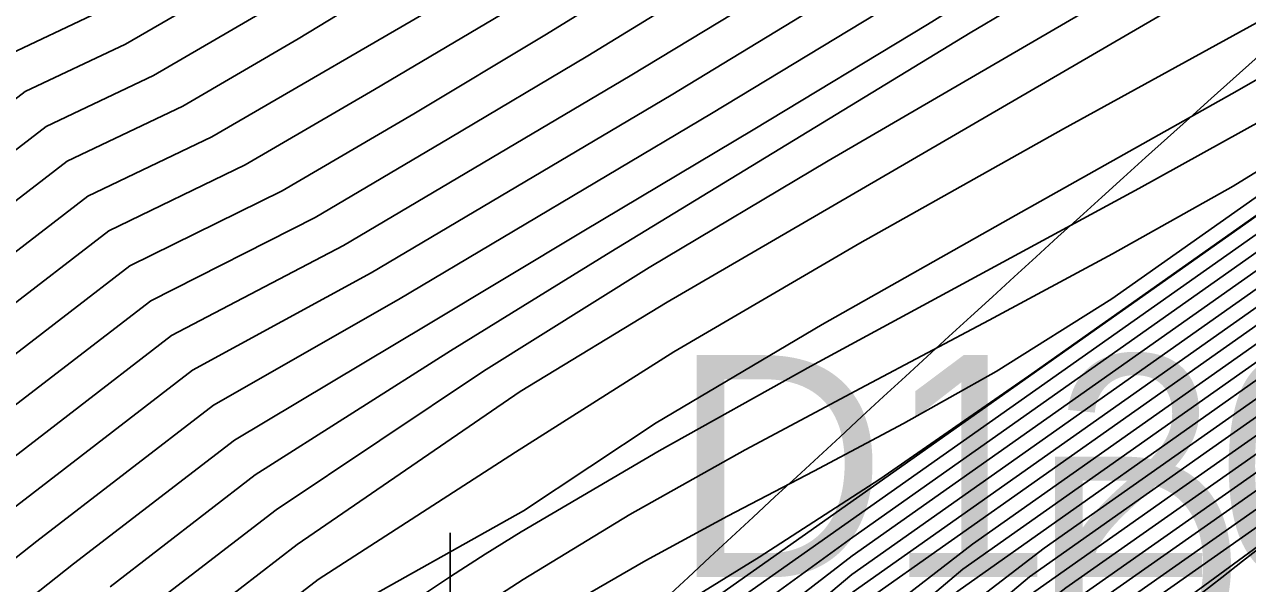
# Model space of a CAD drawing. Extents: x 2356077 to 2359823, y 225951 to 227822.
# Drawn here: x 2357594.88 to 2357608.65, y 226761.97 to 226768.26 of the extents above; entities that cross this region are included whole.
import ezdxf

# ---------------------------------------------------------------- set-up
doc = ezdxf.new("R2010")
doc.units = 0
for name, color, linetype in [('DTM Contours Major', 7, 'Continuous'), ('DTM Contours Minor', 7, 'Continuous'), ('Exist DTM Breakline', 7, 'Continuous'), ('Exist DTM Breakline Cogo Number', 7, 'Continuous'), ('Exist DTM Breakline Underwater', 7, 'Continuous'), ('Exist DTM Breakline Underwater Cogo Number', 7, 'Continuous'), ('Exist DTM Breakline Underwater Cogo Point CELL', 7, 'Continuous'), ('Exist DTM Drainline', 7, 'Continuous')]:
    doc.layers.add(name, color=color, linetype=linetype)

msp = doc.modelspace()

# ---------------------------------------------------------------- linework, layer by layer
at = {"layer": 'DTM Contours Major'}
for points in [[(2357591.688, 226735.461), (2357597.577, 226752.726), (2357598.723, 226755.796), (2357599.124, 226756.798), (2357600.142, 226758.945), (2357600.434, 226759.421), (2357602.872, 226761.253), (2357604.198, 226762.276), (2357611.864, 226767.689), (2357622.4, 226775.098), (2357626.277, 226777.832), (2357631.342, 226781.298), (2357633.436, 226782.715), (2357634.62, 226783.501), (2357635.696, 226784.201)], [(2357593.395, 226738.957), (2357596.66, 226748.529), (2357597.381, 226750.476), (2357598.01, 226751.981), (2357598.673, 226753.422), (2357599.411, 226754.916), (2357601.355, 226759.015), (2357602.715, 226760.002), (2357604.199, 226761.073), (2357605.445, 226762.128), (2357609.565, 226765.037), (2357626.803, 226777.159), (2357628.252, 226778.181), (2357629.677, 226779.173), (2357632.329, 226780.962), (2357634.21, 226782.215), (2357635.5, 226783.057), (2357636.66, 226783.796)], [(2357594.614, 226762.7), (2357596.775, 226764.366), (2357598.787, 226765.463), (2357602.161, 226767.466), (2357603.922, 226768.537), (2357605.644, 226769.628), (2357607.26, 226770.72), (2357610.053, 226772.468), (2357611.539, 226774.066), (2357611.743, 226774.462), (2357612.131, 226775.315), (2357612.39, 226775.735), (2357612.928, 226776.546), (2357613.511, 226777.429), (2357613.817, 226777.873), (2357614.141, 226778.317), (2357614.487, 226778.76), (2357614.861, 226779.201), (2357615.253, 226779.795), (2357617.326, 226783.071), (2357618.969, 226783.355)], [(2357638.617, 226782.999), (2357634.678, 226780.606), (2357634.083, 226780.206), (2357627.538, 226775.6), (2357609.304, 226762.781), (2357606.553, 226760.765), (2357605.28, 226759.745), (2357604.582, 226759.206), (2357604.056, 226758.891), (2357603.546, 226758.531), (2357603.241, 226758.017), (2357601.488, 226754.796), (2357596.649, 226744.589)], [(2357595.949, 226744.719), (2357596.565, 226746.457), (2357597.283, 226748.344), (2357598.252, 226750.458), (2357599.174, 226752.403), (2357599.92, 226753.936), (2357601.087, 226755.962), (2357602.292, 226758.503), (2357603.092, 226759.239), (2357604.837, 226760.472), (2357606.064, 226761.498), (2357606.604, 226761.917), (2357629.452, 226777.984), (2357631.341, 226779.316), (2357632.305, 226779.983), (2357634.212, 226781.226), (2357635.702, 226782.184)], [(2357592.558, 226763.985), (2357595.598, 226766.328), (2357596.992, 226766.996), (2357599.771, 226768.614), (2357601.067, 226769.43), (2357602.332, 226770.266), (2357603.539, 226771.122), (2357604.728, 226772.015), (2357605.459, 226772.581), (2357606.44, 226773.63), (2357607.493, 226774.769), (2357608.002, 226775.329), (2357608.342, 226776.016), (2357608.757, 226776.68), (2357609.148, 226777.365), (2357609.522, 226778.072), (2357609.883, 226778.8), (2357610.236, 226779.551), (2357610.615, 226780.387), (2357611.39, 226782.128)], [(2357596.669, 226761.415), (2357597.953, 226762.403), (2357600.463, 226764.128), (2357602.117, 226765.134), (2357613.599, 226771.819), (2357614.33, 226772.306), (2357614.823, 226772.579), (2357614.815, 226772.609), (2357615.329, 226772.894), (2357615.74, 226773.113), (2357616.143, 226773.315), (2357616.335, 226773.563), (2357616.524, 226773.606), (2357616.713, 226773.709), (2357617.057, 226773.734), (2357617.398, 226773.886), (2357617.769, 226774.059)], [(2357601.007, 226761.723), (2357601.876, 226762.225), (2357602.797, 226762.722), (2357603.766, 226763.23), (2357604.775, 226763.768), (2357605.819, 226764.351), (2357607.119, 226765.17), (2357614.955, 226770.701), (2357615.846, 226771.327), (2357616.836, 226772.006), (2357617.909, 226772.778)]]:
    msp.add_lwpolyline(points, dxfattribs=at)
at = {"layer": 'DTM Contours Minor'}
for points in [[(2357592.147, 226764.242), (2357595.363, 226766.72), (2357596.665, 226767.342), (2357597.963, 226768.098), (2357599.193, 226768.848), (2357600.385, 226769.615), (2357601.553, 226770.401), (2357602.678, 226771.207), (2357603.914, 226772.077), (2357604.569, 226772.636), (2357605.067, 226773.171), (2357605.626, 226773.744), (2357606.197, 226774.343), (2357606.745, 226774.96), (2357607.294, 226775.588), (2357608.325, 226777.014), (2357608.837, 226777.762), (2357609.347, 226778.538), (2357609.778, 226779.3), (2357612.074, 226784.293), (2357612.701, 226785.293), (2357617.262, 226792.499)], [(2357591.736, 226764.499), (2357595.127, 226767.112), (2357596.336, 226767.687), (2357597.554, 226768.396), (2357598.712, 226769.104), (2357599.818, 226769.829), (2357600.903, 226770.575), (2357601.951, 226771.343), (2357603.136, 226772.16), (2357603.72, 226772.733), (2357604.278, 226773.321), (2357604.899, 226773.939), (2357605.494, 226774.578), (2357606.066, 226775.238), (2357606.618, 226775.921), (2357607.175, 226776.668), (2357607.718, 226777.441), (2357608.251, 226778.242), (2357608.78, 226779.07), (2357609.21, 226779.87), (2357611.66, 226785.197), (2357612.282, 226786.22), (2357615.166, 226790.776)], [(2357591.324, 226764.756), (2357594.892, 226767.505), (2357596.02, 226768.038), (2357597.149, 226768.696), (2357598.225, 226769.359), (2357599.249, 226770.043), (2357600.252, 226770.748), (2357601.225, 226771.477), (2357602.31, 226772.228), (2357602.883, 226772.844), (2357603.528, 226773.478), (2357604.172, 226774.133), (2357604.792, 226774.813), (2357605.389, 226775.518), (2357605.965, 226776.25), (2357606.549, 226777.049), (2357607.117, 226777.877), (2357607.672, 226778.733), (2357608.22, 226779.613), (2357608.646, 226780.445), (2357611.239, 226786.085), (2357611.842, 226787.113), (2357613.957, 226790.454)], [(2357594.656, 226767.897), (2357595.719, 226768.399), (2357596.756, 226769.003), (2357597.738, 226769.624), (2357598.676, 226770.27), (2357599.597, 226770.934), (2357600.496, 226771.622), (2357601.446, 226772.31), (2357602.082, 226772.978), (2357602.774, 226773.643), (2357603.443, 226774.335), (2357604.089, 226775.055), (2357604.713, 226775.805), (2357605.316, 226776.586), (2357605.929, 226777.439), (2357606.523, 226778.324), (2357607.102, 226779.235), (2357607.669, 226780.168), (2357608.083, 226781.025), (2357610.802, 226786.939), (2357611.358, 226787.936), (2357612.361, 226789.52), (2357612.626, 226790.01), (2357612.657, 226790.374)], [(2357597.081, 226761.158), (2357598.188, 226762.011), (2357600.409, 226763.444), (2357602.191, 226764.573), (2357604.284, 226765.799), (2357606.575, 226767.086), (2357611.304, 226769.688), (2357613.739, 226771.057), (2357614.868, 226771.715), (2357615.724, 226772.232), (2357616.486, 226772.706), (2357618.808, 226774.243), (2357631.517, 226783.203), (2357632.83, 226784.114), (2357633.389, 226784.511), (2357633.654, 226784.677), (2357634.715, 226785.395), (2357635.313, 226785.791), (2357635.883, 226786.16)], [(2357597.492, 226760.9), (2357598.424, 226761.619), (2357600.501, 226762.785), (2357601.993, 226763.775), (2357603.861, 226764.883), (2357606.041, 226766.115), (2357608.47, 226767.478), (2357611.084, 226768.977), (2357613.819, 226770.617), (2357617.069, 226772.783), (2357620.313, 226775.096), (2357632.397, 226783.615), (2357632.948, 226783.965), (2357633.519, 226784.386), (2357634.099, 226784.743), (2357635.11, 226785.436), (2357635.659, 226785.802)], [(2357593.946, 226742.311), (2357595.297, 226746.34), (2357595.928, 226748.35), (2357596.453, 226750.101), (2357596.981, 226751.801), (2357597.539, 226753.445), (2357598.155, 226755.028), (2357598.889, 226756.885), (2357599.539, 226758.669), (2357599.898, 226759.426), (2357600.159, 226759.638), (2357602.487, 226761.48), (2357614.112, 226769.685), (2357621.288, 226774.732), (2357623.452, 226776.257), (2357625.512, 226777.693), (2357630.971, 226781.456), (2357633.149, 226782.938), (2357634.28, 226783.693), (2357635.313, 226784.369), (2357636.224, 226784.95)], [(2357593.998, 226742.534), (2357597.719, 226753.441), (2357599.121, 226757.264), (2357599.327, 226757.724), (2357600.006, 226759.156), (2357600.221, 226759.476), (2357602.802, 226761.466), (2357604.207, 226762.489), (2357612.337, 226768.229), (2357621.806, 226774.888), (2357625.888, 226777.766), (2357631.151, 226781.37), (2357633.287, 226782.818), (2357634.446, 226783.59), (2357635.502, 226784.279), (2357636.406, 226784.854)], [(2357593.342, 226744.233), (2357594.295, 226747.438), (2357595.543, 226750.845), (2357596.808, 226754.074), (2357597.785, 226756.345), (2357598.074, 226756.876), (2357598.367, 226757.381), (2357598.666, 226757.861), (2357598.94, 226758.273), (2357599.728, 226759.534), (2357599.862, 226759.615), (2357600.014, 226759.724), (2357600.183, 226759.858), (2357600.486, 226760.174), (2357602.477, 226761.678), (2357614.324, 226770.042), (2357620.794, 226774.592), (2357623.118, 226776.231), (2357627.158, 226779.019), (2357630.828, 226781.559), (2357632.447, 226782.668), (2357633.595, 226783.443), (2357634.642, 226784.138), (2357635.605, 226784.763)], [(2357591.851, 226735.636), (2357597.417, 226751.954), (2357598.133, 226753.764), (2357598.917, 226755.864), (2357600.272, 226758.723), (2357600.617, 226759.344), (2357602.914, 226760.991), (2357604.195, 226762.068), (2357611.397, 226767.153), (2357624.831, 226776.604), (2357626.661, 226777.894), (2357631.536, 226781.228), (2357633.588, 226782.613), (2357634.795, 226783.412), (2357635.89, 226784.121)], [(2357592.007, 226735.792), (2357597.241, 226751.136), (2357597.915, 226752.905), (2357598.707, 226754.923), (2357600.4, 226758.494), (2357600.793, 226759.263), (2357602.707, 226760.614), (2357604.208, 226761.872), (2357610.934, 226766.621), (2357625.313, 226776.735), (2357627.048, 226777.958), (2357628.707, 226779.099), (2357631.733, 226781.161), (2357633.742, 226782.513), (2357634.971, 226783.324), (2357636.083, 226784.041)], [(2357592.16, 226735.941), (2357597.056, 226750.294), (2357597.727, 226752.091), (2357598.488, 226753.963), (2357600.524, 226758.258), (2357600.971, 226759.183), (2357602.647, 226760.366), (2357604.284, 226761.72), (2357610.475, 226766.091), (2357625.801, 226776.871), (2357627.442, 226778.027), (2357629.032, 226779.123), (2357631.932, 226781.094), (2357633.897, 226782.413), (2357635.147, 226783.235), (2357636.276, 226783.96)], [(2357592.315, 226736.094), (2357596.864, 226749.428), (2357597.551, 226751.282), (2357598.25, 226752.964), (2357601.16, 226759.102), (2357602.666, 226760.174), (2357605.552, 226762.409), (2357610.019, 226765.563), (2357626.298, 226777.012), (2357627.844, 226778.102), (2357629.355, 226779.148), (2357632.131, 226781.028), (2357634.054, 226782.314), (2357635.323, 226783.146), (2357636.468, 226783.878)], [(2357595.565, 226744.685), (2357596.286, 226746.779), (2357597.054, 226748.868), (2357597.724, 226750.544), (2357598.441, 226752.171), (2357599.216, 226753.744), (2357600.079, 226755.329), (2357601.738, 226758.829), (2357602.85, 226759.687), (2357604.013, 226760.508), (2357605.294, 226761.545), (2357606.36, 226762.362), (2357608.666, 226763.99), (2357627.839, 226777.472), (2357630.32, 226779.222), (2357631.563, 226780.057), (2357633.798, 226781.542), (2357635.207, 226782.464), (2357636.464, 226783.268)], [(2357595.505, 226744.131), (2357596.175, 226746.089), (2357596.892, 226748.064), (2357597.58, 226749.817), (2357598.322, 226751.533), (2357599.13, 226753.205), (2357600.015, 226754.821), (2357601.058, 226756.896), (2357601.926, 226758.728), (2357602.927, 226759.535), (2357603.967, 226760.27), (2357605.19, 226761.194), (2357606.196, 226762.04), (2357608.221, 226763.47), (2357628.369, 226777.638), (2357630.656, 226779.25), (2357631.815, 226780.033), (2357633.94, 226781.438), (2357635.373, 226782.371), (2357636.648, 226783.183)], [(2357594.898, 226743.062), (2357596.433, 226747.563), (2357597.216, 226749.672), (2357597.867, 226751.265), (2357598.558, 226752.8), (2357600.139, 226755.953), (2357601.548, 226758.925), (2357602.778, 226759.842), (2357604.083, 226760.763), (2357605.388, 226761.881), (2357609.114, 226764.513), (2357627.316, 226777.313), (2357629.996, 226779.197), (2357632.528, 226780.897), (2357634.367, 226782.117), (2357635.676, 226782.968)], [(2357596.063, 226745.402), (2357596.729, 226747.26), (2357597.434, 226749.083), (2357598.261, 226750.976), (2357599.102, 226752.749), (2357599.968, 226754.38), (2357601.111, 226756.511), (2357602.111, 226758.619), (2357603.008, 226759.386), (2357605.059, 226760.834), (2357606.127, 226761.786), (2357607.781, 226762.954), (2357628.907, 226777.808), (2357630.997, 226779.282), (2357632.062, 226780.009), (2357634.078, 226781.332), (2357635.539, 226782.278)], [(2357596.399, 226745.654), (2357597.138, 226747.612), (2357600.071, 226753.799), (2357601.01, 226755.381), (2357602.469, 226758.379), (2357603.177, 226759.094), (2357604.662, 226760.142), (2357605.902, 226761.111), (2357606.393, 226761.562), (2357630.844, 226778.757), (2357632.544, 226779.955), (2357634.34, 226781.118), (2357635.863, 226782.091)], [(2357636.173, 226781.901), (2357633.802, 226780.409), (2357633.065, 226779.905), (2357626.571, 226775.335), (2357606.238, 226761.04), (2357606.47, 226761.169), (2357605.219, 226760.124), (2357603.355, 226758.808), (2357602.82, 226758.125), (2357601.05, 226754.764), (2357600.31, 226753.307), (2357596.931, 226746.178), (2357596.054, 226744.051)], [(2357636.021, 226781.996), (2357634.458, 226781.006), (2357633.644, 226780.485), (2357632.805, 226779.931), (2357629.829, 226777.833), (2357606.548, 226761.465), (2357606.57, 226761.506), (2357605.742, 226760.719), (2357604.502, 226759.824), (2357603.265, 226758.95), (2357602.643, 226758.249), (2357601.025, 226755.064), (2357600.208, 226753.59), (2357597.05, 226746.928), (2357596.229, 226744.851)], [(2357636.317, 226781.803), (2357634.647, 226780.767), (2357633.947, 226780.318), (2357631.175, 226778.365), (2357606.211, 226760.813), (2357606.198, 226760.671), (2357604.784, 226759.611), (2357603.448, 226758.668), (2357603.012, 226758.031), (2357601.185, 226754.654), (2357596.795, 226745.393)], [(2357595.025, 226762.443), (2357597.011, 226763.973), (2357599.095, 226765.162), (2357602.617, 226767.259), (2357604.476, 226768.385), (2357606.297, 226769.529), (2357608.006, 226770.667), (2357610.977, 226772.45), (2357612.242, 226773.811), (2357612.427, 226774.149), (2357612.764, 226774.889), (2357613.017, 226775.245), (2357614.09, 226776.658), (2357614.377, 226777.021), (2357614.96, 226777.72), (2357615.121, 226777.999), (2357617.215, 226781.306), (2357618.737, 226781.442)], [(2357592.969, 226763.728), (2357595.834, 226765.935), (2357597.369, 226766.68), (2357598.825, 226767.527), (2357600.255, 226768.377), (2357601.643, 226769.242), (2357602.998, 226770.128), (2357604.289, 226771.031), (2357606.367, 226772.548), (2357608.244, 226774.566), (2357608.718, 226775.085), (2357609.03, 226775.725), (2357609.428, 226776.336), (2357609.805, 226776.963), (2357610.164, 226777.606), (2357610.511, 226778.267), (2357610.851, 226778.946), (2357611.216, 226779.698), (2357611.96, 226781.257)], [(2357593.38, 226763.471), (2357596.069, 226765.543), (2357597.785, 226766.386), (2357599.265, 226767.255), (2357600.74, 226768.141), (2357602.221, 226769.056), (2357603.668, 226769.991), (2357605.042, 226770.942), (2357606.478, 226771.962), (2357607.279, 226772.517), (2357609.431, 226774.834), (2357609.7, 226775.426), (2357610.064, 226775.992), (2357610.419, 226776.562), (2357610.757, 226777.145), (2357611.084, 226777.741), (2357611.403, 226778.35), (2357612.446, 226780.411), (2357612.813, 226781.122)], [(2357594.203, 226762.957), (2357596.54, 226764.758), (2357598.474, 226765.77), (2357601.7, 226767.681), (2357603.371, 226768.697), (2357605.005, 226769.735), (2357606.545, 226770.78), (2357608.308, 226771.955), (2357609.115, 226772.47), (2357610.84, 226774.325), (2357611.066, 226774.791), (2357611.291, 226775.286), (2357611.598, 226775.75), (2357611.895, 226776.214), (2357612.18, 226776.684), (2357612.459, 226777.16), (2357613.059, 226778.208), (2357613.368, 226778.741), (2357613.691, 226779.277), (2357614.032, 226779.816), (2357614.396, 226780.356), (2357615.005, 226781.174)], [(2357593.791, 226763.214), (2357596.305, 226765.15), (2357598.156, 226766.085), (2357599.659, 226766.976), (2357601.223, 226767.909), (2357602.798, 226768.874), (2357604.339, 226769.86), (2357605.796, 226770.858), (2357607.378, 226771.95), (2357608.195, 226772.491), (2357610.138, 226774.581), (2357610.384, 226775.111), (2357610.683, 226775.643), (2357611.016, 226776.158), (2357611.333, 226776.682), (2357611.638, 226777.214), (2357611.936, 226777.756), (2357612.908, 226779.573), (2357613.252, 226780.195), (2357613.614, 226780.823)], [(2357595.436, 226762.186), (2357597.246, 226763.581), (2357599.413, 226764.875), (2357601.178, 226765.936), (2357603.084, 226767.075), (2357605.045, 226768.259), (2357606.972, 226769.457), (2357608.843, 226770.658), (2357611.285, 226772.08), (2357611.399, 226772.274), (2357612.097, 226772.644), (2357612.937, 226773.547), (2357613.105, 226773.823), (2357613.383, 226774.432), (2357613.623, 226774.72), (2357614.608, 226775.843), (2357614.862, 226776.123), (2357615.118, 226776.396), (2357615.299, 226776.633), (2357615.403, 226776.855), (2357616.716, 226778.93), (2357617.75, 226779.091)], [(2357599.306, 226761.795), (2357599.68, 226762.045), (2357600.069, 226762.295), (2357600.474, 226762.547), (2357602.026, 226763.461), (2357603.734, 226764.411), (2357607.425, 226766.412), (2357609.309, 226767.457), (2357611.153, 226768.529), (2357612.324, 226769.257), (2357614.198, 226770.579), (2357615.418, 226771.383), (2357616.167, 226771.967), (2357625.233, 226778.356)], [(2357595.847, 226761.929), (2357597.482, 226763.188), (2357599.677, 226764.587), (2357601.483, 226765.701), (2357605.527, 226768.167), (2357607.684, 226769.447), (2357612.876, 226772.471), (2357613.72, 226773.378), (2357613.923, 226773.802), (2357614.184, 226774.219), (2357614.971, 226774.898), (2357615.348, 226775.214), (2357615.585, 226775.554), (2357616.666, 226777.262), (2357617.476, 226777.275), (2357617.897, 226777.588)], [(2357596.258, 226761.672), (2357597.717, 226762.796), (2357600.049, 226764.357), (2357601.913, 226765.524), (2357603.928, 226766.724), (2357613.275, 226772.166), (2357613.337, 226772.271), (2357613.853, 226772.511), (2357614.302, 226772.994), (2357614.499, 226773.25), (2357614.594, 226773.461), (2357614.894, 226773.685), (2357615.503, 226774.108), (2357615.791, 226774.299), (2357616.4, 226775.254), (2357616.596, 226775.564), (2357617.125, 226775.464), (2357617.421, 226775.656), (2357618.844, 226775.759)], [(2357601.8, 226761.429), (2357603.153, 226762.263), (2357604.51, 226763.14), (2357606.181, 226764.302), (2357614.11, 226769.901), (2357620.54, 226774.526)], [(2357600.178, 226761.804), (2357600.497, 226762.012), (2357601.698, 226762.743), (2357602.994, 226763.469), (2357604.351, 226764.196), (2357605.74, 226764.931), (2357607.129, 226765.677), (2357608.486, 226766.44), (2357609.581, 226767.115), (2357615.493, 226771.286), (2357616.188, 226771.775), (2357616.964, 226772.313), (2357617.783, 226772.896)], [(2357583.669, 226744.159), (2357585.309, 226748.342), (2357585.881, 226750.294), (2357586.501, 226752.186), (2357587.24, 226753.969), (2357588.079, 226755.601), (2357588.903, 226757.233), (2357589.421, 226757.654), (2357589.96, 226758.307), (2357590.639, 226759.075), (2357591.362, 226759.8), (2357592.943, 226760.797), (2357595.025, 226762.443)], [(2357584.342, 226743.526), (2357585.238, 226745.811), (2357586.09, 226748.019), (2357586.616, 226750.08), (2357587.283, 226752.074), (2357588.066, 226753.95), (2357588.942, 226755.658), (2357589.816, 226757.38), (2357590.306, 226757.778), (2357591.347, 226758.993), (2357591.999, 226759.678), (2357593.538, 226760.686), (2357595.436, 226762.186)]]:
    msp.add_lwpolyline(points, dxfattribs=at)
at = {"layer": 'Exist DTM Breakline'}
msp.add_spline([(2357603.707, 226758.395), (2357634.69, 226779.787), (2357686.009, 226803.72), (2357722.082, 226854.21), (2357734.02, 226881.496)], degree=3, dxfattribs=at)
at = {"layer": 'Exist DTM Breakline Underwater'}
for points in [[(2357599.673, 226759.537), (2357632.912, 226785.572), (2357686.254, 226809.636), (2357716.995, 226856.561), (2357730.688, 226885.555)], [(2357556.564, 226758.637), (2357564.307, 226781.559), (2357585.412, 226809.405), (2357614.858, 226803.405), (2357668.761, 226835.297), (2357689.369, 226869.515)]]:
    msp.add_spline(points, degree=3, dxfattribs=at)
at = {"layer": 'Exist DTM Breakline Underwater Cogo Point CELL'}
msp.add_lwpolyline([(2357599.673, 226762.537), (2357599.673, 226756.537), (2357599.673, 226759.537), (2357602.673, 226759.537), (2357596.673, 226759.537)], dxfattribs=at)
at = {"layer": 'Exist DTM Drainline'}
msp.add_spline([(2357699.586, 226858.192), (2357670.366, 226820.782), (2357623.327, 226796.892), (2357587.218, 226772.268), (2357568.803, 226744.252), (2357555.19, 226717.62), (2357555.017, 226695.126), (2357553.473, 226672.759), (2357563.697, 226642.736), (2357576.526, 226627.993), (2357663.798, 226499.169), (2357732.721, 226415.647), (2357803.211, 226342.215), (2357874.586, 226264.309)], degree=3, dxfattribs=at)

# ---------------------------------------------------------------- texts
at = {"layer": 'Exist DTM Breakline Cogo Number'}
msp.add_text('D1203', height=2.5, dxfattribs=at).set_placement((2357606.207, 226760.895))
at = {"layer": 'Exist DTM Breakline Underwater Cogo Number'}
msp.add_text('D1204', height=2.5, dxfattribs=at).set_placement((2357602.173, 226762.037))

doc.saveas('drawing.dxf')
